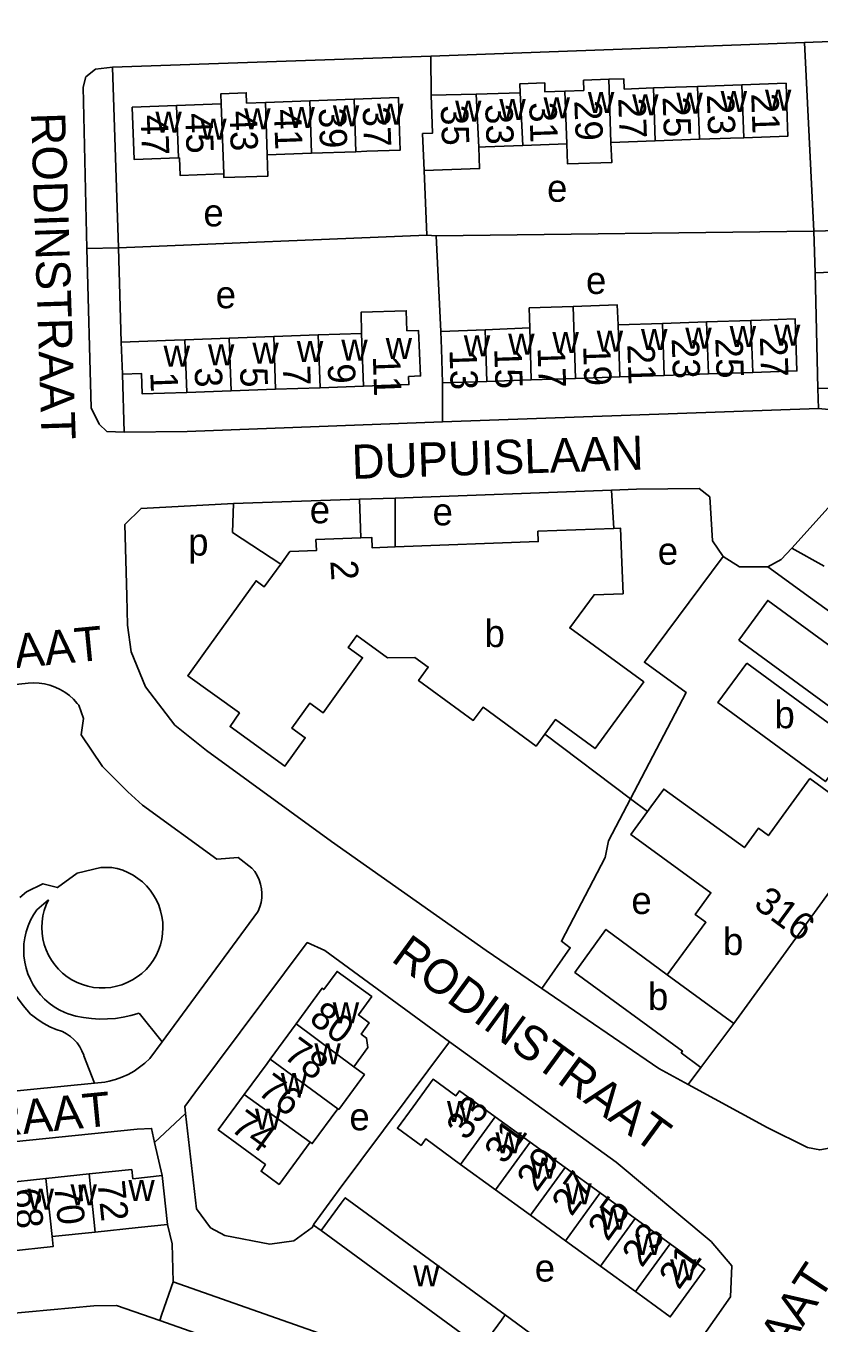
# Model space of a CAD drawing. Extents: x 159294 to 161936, y 384538 to 386517.
# Drawn here: x 160840.4 to 160956.5, y 385962 to 386151.8 of the extents above; entities that cross this region are included whole.
import ezdxf

# ---------------------------------------------------------------- set-up
doc = ezdxf.new("R2010")
doc.units = 0
for name, color, linetype in [('BLT_Basislijn', 7, 'Continuous'), ('BLT_Bebouwing', 7, 'Continuous'), ('BLT_Centroide', 7, 'Continuous'), ('BLT_Huisnummer', 7, 'Continuous'), ('BLT_Huisnummer_ tussenligend', 7, 'Continuous'), ('BLT_Onderverdeling_panden', 7, 'Continuous'), ('BLT_Straatnaam', 7, 'Continuous')]:
    doc.layers.add(name, color=color, linetype=linetype)

msp = doc.modelspace()

# ---------------------------------------------------------------- linework, layer by layer
at = {"layer": 'BLT_Basislijn'}
for p, q in [((160954.39, 386149.43), (161021.38, 386151.83)), ((160954.39, 386149.43), (160899.7, 386147.39)), ((160954.39, 386149.43), (160955.74, 386121.78)), ((160853.12, 386145.8), (160899.7, 386147.39)), ((160854, 386119.34), (160853.12, 386145.8)), ((160899.7, 386147.39), (160899.73, 386141.7)), ((160899.09, 386121.23), (160898.7, 386130.68)), ((160854, 386119.34), (160899.09, 386121.23)), ((160899.09, 386121.23), (160900.46, 386121.11)), ((160955.74, 386121.78), (160900.46, 386121.11)), ((160901.17, 386107.13), (160900.46, 386121.11)), ((160854, 386119.34), (160849.33, 386119.24)), ((160854, 386119.34), (160854.38, 386105.57)), ((160955.95, 386115.71), (160956.37, 386098.77)), ((160854.55, 386100.86), (160854.81, 386092.37)), ((160901.4, 386093.9), (160901.42, 386099.6)), ((160956.37, 386098.77), (160961.3, 386098.94)), ((160956.44, 386095.85), (160956.37, 386098.77)), ((160956.44, 386095.85), (160901.4, 386093.9)), ((160894.5, 386082.74), (160926.16, 386083.9)), ((160926.16, 386083.9), (160929.81, 386084.04)), ((160926.48, 386078.29), (160926.16, 386083.9)), ((160889.27, 386082.59), (160870.83, 386081.95)), ((160894.5, 386082.74), (160889.27, 386082.59)), ((160889.46, 386076.92), (160889.27, 386082.59)), ((160894.46, 386075.6), (160894.5, 386082.74)), ((160957.27, 386072.77), (160952.54, 386075.42)), ((160840.74, 386055.65), (160780.27, 386049.61)), ((160928.95, 386038.75), (160916.38, 386048.21)), ((160931.42, 386036.9), (160928.95, 386038.75)), ((160842.01, 386022.49), (160843.74, 386023.98)), ((160860.35, 386003.17), (160874.35, 386022.15)), ((160857.02, 386007.39), (160860.35, 386003.17)), ((160858.56, 386000.74), (160860.35, 386003.17)), ((160848.92, 386001.11), (160850.47, 385997.12)), ((160939.24, 385999.43), (160937.39, 385996.93)), ((160785.98, 385990.69), (160850.47, 385997.12)), ((160850.47, 385997.12), (160851.98, 385997.27)), ((160859.23, 385988.45), (160863.77, 385992.69)), ((160859.23, 385988.45), (160860.36, 385983.61)), ((160883.63, 385975.55), (160882.51, 385976.36))]:
    msp.add_line(p, q, dxfattribs=at)
for points in [[(160853.12, 386145.8), (160850.59, 386145.5), (160849.22, 386144.36), (160848.79, 386142.87), (160849.33, 386119.24)], [(160854.81, 386092.37), (160852.25, 386092.51), (160851.13, 386093.55), (160849.99, 386095.94), (160849.33, 386119.24)], [(160956.44, 386095.85), (160959.46, 386095.57), (160960.08, 386083.75), (160952.54, 386075.42)], [(160901.4, 386093.9), (160864.04, 386092.51), (160854.81, 386092.37)], [(160942.47, 386074.2), (160940.91, 386076.51), (160940.56, 386082.92), (160938.98, 386084.15), (160929.81, 386084.04)], [(160870.83, 386081.95), (160857.29, 386081.22), (160854.93, 386078.9), (160855.2, 386068.43)], [(160877.73, 386073.07), (160870.67, 386077.73), (160870.83, 386081.95)], [(160942.47, 386074.2), (160930.97, 386058.71), (160937.09, 386054.28), (160928.95, 386038.75)], [(160949.03, 386072.69), (160944.86, 386072.66), (160942.47, 386074.2)], [(160949.03, 386072.69), (160951, 386073.78), (160952.54, 386075.42)], [(160996.2, 386038.62), (160955.27, 386068.16), (160949.03, 386072.69)], [(160855.2, 386068.43), (160855.28, 386064.16), (160855.85, 386060.25), (160857.92, 386055.11), (160862.21, 386049.52), (160866.86, 386045.82), (160885.18, 386032.47), (160907.78, 386016.56), (160915.93, 386011)], [(160840.74, 386055.65), (160841.55, 386055.7), (160842.36, 386055.66), (160843.16, 386055.55), (160843.95, 386055.35), (160844.71, 386055.08), (160845.45, 386054.74), (160846.14, 386054.32), (160846.8, 386053.84), (160847.4, 386053.3), (160847.94, 386052.7), (160848.16, 386052.42)], [(160873.51, 386028.61), (160871.48, 386030.17), (160868.37, 386029.93), (160857.49, 386037.83), (160855.33, 386039.74), (160851.63, 386043.45), (160848.52, 386048.12), (160848.88, 386050.51), (160848.16, 386052.42)], [(160928.95, 386038.75), (160925.72, 386032.57), (160925.2, 386030.17), (160918.82, 386017.89), (160920.11, 386016.94), (160915.93, 386011)], [(160851.41, 386028.7), (160847.92, 386027.88), (160845.04, 386025.75), (160842.92, 386026.31), (160840.52, 386025.15), (160839.52, 386024.28)], [(160843.74, 386023.98), (160843.39, 386023.21), (160843.11, 386022.42), (160842.91, 386021.6), (160842.79, 386020.76), (160842.75, 386019.92), (160842.79, 386019.08), (160842.91, 386018.25), (160843.11, 386017.43), (160843.39, 386016.64), (160843.74, 386015.87), (160844.16, 386015.14), (160844.64, 386014.45), (160845.2, 386013.82), (160845.8, 386013.23), (160846.46, 386012.71), (160847.17, 386012.26), (160847.92, 386011.87), (160848.7, 386011.55), (160849.51, 386011.32), (160850.33, 386011.15), (160851.17, 386011.07), (160852.01, 386011.07), (160852.85, 386011.15), (160853.68, 386011.3), (160854.49, 386011.54), (160855.27, 386011.85), (160856.02, 386012.23), (160856.73, 386012.68), (160857.4, 386013.2), (160858.01, 386013.78), (160858.56, 386014.41), (160859.05, 386015.09), (160859.48, 386015.82), (160859.83, 386016.58), (160860.11, 386017.38), (160860.32, 386018.2), (160860.44, 386019.03), (160860.49, 386019.87), (160860.45, 386020.71), (160860.34, 386021.54), (160860.14, 386022.36), (160859.87, 386023.16), (160859.53, 386023.93), (160859.12, 386024.66), (160858.63, 386025.35), (160858.09, 386025.99), (160857.48, 386026.58), (160856.82, 386027.1), (160856.12, 386027.57), (160855.37, 386027.96), (160854.6, 386028.28), (160853.79, 386028.52), (160852.96, 386028.69), (160851.41, 386028.7)], [(160873.51, 386028.61), (160873.93, 386028.09), (160874.29, 386027.51), (160874.57, 386026.9), (160874.79, 386026.25), (160874.92, 386025.59), (160874.98, 386024.91), (160874.95, 386024.24), (160874.85, 386023.57), (160874.67, 386022.91), (160874.41, 386022.29), (160874.35, 386022.15)], [(160842.01, 386022.49), (160841.52, 386021.74), (160841.09, 386020.96), (160840.74, 386020.14), (160840.46, 386019.29), (160840.26, 386018.41), (160840.14, 386017.53), (160840.1, 386016.64), (160840.14, 386015.74), (160840.26, 386014.86), (160840.45, 386013.98), (160840.73, 386013.13), (160841.08, 386012.31), (160841.5, 386011.52), (160841.99, 386010.77), (160842.54, 386010.07), (160843.15, 386009.42), (160843.83, 386008.83), (160844.55, 386008.3), (160845.31, 386007.84), (160846.12, 386007.45), (160846.6, 386007.26)], [(160863.77, 385992.69), (160863.71, 385993.72), (160865.14, 385995.73), (160881.62, 386017.7), (160884.19, 386016.55), (160902.43, 386003.18)], [(160841.11, 386007.25), (160840.04, 386008.51), (160839.04, 386009.83), (160838.1, 386011.19), (160837.94, 386011.44)], [(160915.93, 386011), (160933.07, 385999.29), (160937.39, 385996.93)], [(160845.79, 386004.69), (160844.85, 386005), (160843.94, 386005.39), (160843.06, 386005.85), (160842.22, 386006.38), (160841.43, 386006.97), (160841.11, 386007.25)], [(160846.6, 386007.26), (160847.72, 386006.95), (160848.87, 386006.72), (160850.02, 386006.58), (160851.19, 386006.51), (160852.36, 386006.52), (160853.52, 386006.61), (160854.67, 386006.79), (160855.81, 386007.04), (160857.02, 386007.39)], [(160845.79, 386004.69), (160846.39, 386004.37), (160846.95, 386003.98), (160847.46, 386003.53), (160847.92, 386003.02), (160848.31, 386002.46), (160848.63, 386001.86), (160848.89, 386001.23), (160848.92, 386001.11)], [(160882.51, 385976.36), (160882.57, 385976.49), (160886.26, 385981.55), (160902.43, 386003.18)], [(160931.43, 385948.53), (160943.58, 385965.85), (160943.74, 385970.38), (160940.73, 385973.98), (160926.85, 385985.57), (160902.43, 386003.18)], [(160858.56, 386000.74), (160857.84, 386000.06), (160857.07, 385999.45), (160856.25, 385998.89), (160855.39, 385998.41), (160854.49, 385998), (160853.56, 385997.66), (160852.61, 385997.4), (160851.98, 385997.27)], [(160937.39, 385996.93), (160948.93, 385990.62), (160954.83, 385987.73), (160956.64, 385987.37), (160958.01, 385987.64), (160959.21, 385988.8)], [(160863.77, 385992.69), (160865.4, 385978.72), (160867.47, 385975.95), (160869.54, 385974.84), (160876.12, 385973.59), (160879.64, 385974.04), (160882.34, 385976.01), (160882.51, 385976.36)], [(160859.23, 385988.45), (160858.82, 385990.52), (160856.7, 385990.38), (160780.73, 385982.66)], [(160861.14, 385976.46), (160861.84, 385973.61), (160861.99, 385968.05)], [(160785.58, 385952.89), (160828.14, 385962.5), (160850.38, 385964.54), (160853.69, 385964.6), (160860.01, 385962.42)], [(160910.6, 385963.24), (160917.6, 385958.08)]]:
    msp.add_lwpolyline(points, dxfattribs=at)
at = {"layer": 'BLT_Bebouwing'}
for p, q in [((160912.79, 386142.06), (160906.35, 386141.83)), ((160922.1, 386142.39), (160919.31, 386142.29)), ((160932.27, 386142.75), (160928, 386142.6)), ((160938.75, 386142.98), (160932.27, 386142.75)), ((160945.23, 386143.21), (160938.75, 386142.98)), ((160868.99, 386140.42), (160862.49, 386140.18)), ((160881.97, 386140.89), (160875.48, 386140.65)), ((160888.46, 386141.12), (160881.97, 386140.89)), ((160906.35, 386141.83), (160899.73, 386141.7)), ((160919.59, 386134.56), (160913.17, 386134.33)), ((160932.54, 386135.02), (160926.07, 386134.79)), ((160939.02, 386135.25), (160932.54, 386135.02)), ((160882.24, 386133.2), (160875.75, 386132.96)), ((160888.74, 386133.43), (160882.24, 386133.2)), ((160976.87, 386122.51), (160955.74, 386121.78)), ((160955.74, 386121.78), (160955.95, 386115.71)), ((160955.95, 386115.71), (160972.47, 386116.29)), ((160933.59, 386108.3), (160927.1, 386108.09)), ((160940.07, 386108.53), (160933.59, 386108.3)), ((160946.55, 386108.74), (160940.07, 386108.53)), ((160863.69, 386105.92), (160870.19, 386106.15)), ((160870.19, 386106.15), (160876.7, 386106.38)), ((160876.7, 386106.38), (160883.2, 386106.61)), ((160883.2, 386106.61), (160889.57, 386106.83)), ((160907.65, 386107.35), (160901.17, 386107.13)), ((160854.55, 386100.86), (160854.38, 386105.57)), ((160920.88, 386100.26), (160914.39, 386100.04)), ((160927.36, 386100.48), (160920.88, 386100.26)), ((160933.84, 386100.7), (160927.36, 386100.48)), ((160940.33, 386100.92), (160933.84, 386100.7)), ((160946.81, 386101.14), (160940.33, 386100.92)), ((160870.46, 386098.44), (160863.96, 386098.21)), ((160876.97, 386098.67), (160870.46, 386098.44)), ((160883.48, 386098.9), (160876.97, 386098.67)), ((160889.86, 386099.12), (160883.48, 386098.9)), ((160907.91, 386099.82), (160901.42, 386099.6)), ((160914.39, 386100.04), (160907.91, 386099.82)), ((160876.19, 386000.64), (160879.99, 386005.83)), ((160939.24, 385999.43), (160944.04, 386005.85)), ((160914.25, 385988.5), (160909.14, 385992.22)), ((160919.37, 385984.78), (160914.25, 385988.5)), ((160909.18, 385981.52), (160904.06, 385985.24)), ((160924.48, 385981.06), (160919.37, 385984.78)), ((160843.36, 385983.18), (160837.06, 385982.52)), ((160849.67, 385983.84), (160843.36, 385983.18)), ((160860.36, 385983.61), (160856.07, 385983.14)), ((160861.14, 385976.46), (160860.36, 385983.61)), ((160914.29, 385977.8), (160909.18, 385981.52)), ((160929.6, 385977.34), (160924.48, 385981.06)), ((160919.41, 385974.08), (160914.29, 385977.8)), ((160934.71, 385973.62), (160929.6, 385977.34)), ((160844.25, 385974.68), (160850.56, 385975.35)), ((160850.56, 385975.35), (160856.86, 385976.01)), ((160856.86, 385976.01), (160861.14, 385976.46)), ((160883.63, 385975.55), (160907.08, 385958.42)), ((160924.52, 385970.36), (160919.41, 385974.08)), ((160929.64, 385966.64), (160924.52, 385970.36))]:
    msp.add_line(p, q, dxfattribs=at)
for points in [[(160925.74, 386144.02), (160922.05, 386143.89), (160922.1, 386142.39)], [(160928, 386142.6), (160927.95, 386144.1), (160925.74, 386144.02)], [(160875.48, 386140.65), (160872.74, 386140.55), (160872.69, 386142.05), (160868.98, 386141.92), (160868.99, 386140.42)], [(160919.31, 386142.29), (160916.41, 386142.18), (160916.37, 386143.49), (160912.73, 386143.37), (160912.79, 386142.06)], [(160945.5, 386135.48), (160951.98, 386135.71), (160951.88, 386138.44), (160951.7, 386143.44), (160945.23, 386143.21)], [(160862.49, 386140.18), (160856, 386139.94), (160856.27, 386132.29), (160862.77, 386132.52)], [(160888.46, 386141.12), (160894.95, 386141.36), (160895.13, 386136.36), (160895.22, 386133.67), (160890.34, 386133.49), (160888.74, 386133.43)], [(160899.73, 386141.7), (160899.94, 386136.14), (160898.48, 386136.08), (160898.7, 386130.68)], [(160913.17, 386134.33), (160907.7, 386134.13), (160906.73, 386134.1)], [(160926.07, 386134.79), (160926.2, 386131.86), (160919.72, 386131.64), (160919.59, 386134.56)], [(160945.5, 386135.48), (160943.56, 386135.41), (160939.02, 386135.25)], [(160862.77, 386132.52), (160862.9, 386132.53), (160863, 386129.95), (160867.99, 386130.13), (160869.39, 386130.18)], [(160875.75, 386132.96), (160875.86, 386129.87), (160869.41, 386129.63), (160869.39, 386130.18)], [(160906.73, 386134.1), (160906.84, 386130.97), (160898.7, 386130.68)], [(160889.57, 386106.83), (160889.48, 386109.93), (160896.1, 386110.16), (160896.21, 386107.22), (160897.88, 386107.28), (160898.19, 386100.61), (160896.44, 386100.53), (160896.48, 386099.36), (160889.86, 386099.12)], [(160920.54, 386110.8), (160914.11, 386110.58), (160914.21, 386107.65)], [(160927.1, 386108.09), (160926.99, 386111.02), (160920.54, 386110.8)], [(160946.81, 386101.14), (160953.29, 386101.36), (160953.04, 386108.97), (160948.04, 386108.8), (160946.55, 386108.74)], [(160854.38, 386105.57), (160862.18, 386105.87), (160863.69, 386105.92)], [(160901.17, 386107.13), (160901.25, 386104.6), (160901.42, 386099.6)], [(160914.21, 386107.65), (160910.87, 386107.53), (160907.65, 386107.35)], [(160863.96, 386098.21), (160857.46, 386097.98), (160857.35, 386100.96), (160854.55, 386100.86)], [(160894.46, 386075.6), (160915.42, 386076.38), (160915.37, 386077.88), (160926.48, 386078.29)], [(160926.48, 386078.29), (160927.48, 386078.32), (160927.66, 386073.33), (160927.83, 386068.75), (160923.59, 386068.61), (160920.03, 386063.74), (160930.86, 386055.84), (160923.75, 386046.1), (160917.93, 386050.34), (160916.38, 386048.21)], [(160877.73, 386073.07), (160879.08, 386074.93), (160882.95, 386075.07), (160882.89, 386076.68), (160889.46, 386076.92)], [(160889.46, 386076.92), (160891.05, 386076.98), (160891.11, 386075.48), (160894.46, 386075.6)], [(160866.45, 386059.99), (160874.11, 386070.65), (160875.32, 386069.78), (160877.73, 386073.07)], [(160916.38, 386048.21), (160915.11, 386046.46), (160907.34, 386052.14), (160905.92, 386050.2), (160897.9, 386056.05), (160899.33, 386058.01), (160897.37, 386059.43), (160893.38, 386059.35), (160888.85, 386062.66), (160887.59, 386060.89), (160889.7, 386059.37), (160883.93, 386051.32), (160881.98, 386052.72), (160879.36, 386049.07), (160881.31, 386047.67), (160878.34, 386043.52), (160870.31, 386049.31), (160871.69, 386051.3), (160864.12, 386056.74), (160866.45, 386059.99)], [(160955.19, 386041.7), (160951.28, 386036.33), (160949.12, 386033.36), (160947.64, 386034.43), (160945.59, 386031.61), (160933.8, 386040.17), (160931.91, 386037.57), (160931.42, 386036.9)], [(160944.04, 386005.85), (160964.93, 386034.61), (160955.19, 386041.7)], [(160931.42, 386036.9), (160928.97, 386033.52), (160940.7, 386025), (160938.39, 386021.82), (160939.96, 386020.68), (160934.28, 386012.99)], [(160934.28, 386012.99), (160925.33, 386019.62), (160920.78, 386013.33), (160936.53, 386001.82), (160936.35, 386001.58), (160939.24, 385999.43)], [(160879.99, 386005.83), (160883.79, 386011.01), (160884.03, 386010.83), (160885.98, 386013.49), (160891.04, 386009.79), (160889.09, 386007.12), (160890.69, 386005.95), (160889.5, 386004.32), (160890.29, 386003.73), (160890.48, 386002.33), (160888.42, 385999.53)], [(160876.19, 386000.64), (160875.72, 386000), (160872.39, 385995.46)], [(160886.08, 385993.39), (160886.23, 385993.28), (160889.97, 385998.39), (160888.42, 385999.53)], [(160904.06, 385985.24), (160898.95, 385988.97), (160898.26, 385988.03), (160894.81, 385990.54), (160897.09, 385993.67), (160900.03, 385997.71), (160903.36, 385995.29), (160903.9, 385996.03), (160909.14, 385992.22)], [(160872.39, 385995.46), (160868.59, 385990.28), (160875.49, 385985.22), (160874.84, 385984.25), (160877.48, 385982.32), (160882.02, 385988.51)], [(160882.02, 385988.51), (160882.33, 385988.28), (160886.08, 385993.39)], [(160856.07, 385983.14), (160855.93, 385984.49), (160849.67, 385983.84)], [(160910.6, 385963.24), (160887.16, 385980.37), (160886.58, 385979.59), (160883.63, 385975.55)], [(160837.95, 385974.02), (160838.1, 385972.56), (160844.4, 385973.22), (160844.25, 385974.68)], [(160934.71, 385973.62), (160939.83, 385969.9), (160934.75, 385962.92), (160930.71, 385965.86), (160929.64, 385966.64)], [(160860.01, 385962.42), (160860.33, 385963.33), (160861.99, 385968.05)], [(160861.99, 385968.05), (160894.05, 385956.77), (160892.07, 385951.15)], [(160892.07, 385951.15), (160887.35, 385952.8), (160860.01, 385962.42)], [(160907.08, 385958.42), (160910.03, 385962.45), (160910.6, 385963.24)]]:
    msp.add_lwpolyline(points, dxfattribs=at)
for points in [[(160944.77, 386061.96), (160976.24, 386038.93), (160980.49, 386044.74), (160949.02, 386067.77)], [(160945.97, 386058.59), (160941.73, 386052.81), (160957.47, 386041.26), (160961.71, 386047.04)]]:
    msp.add_lwpolyline(points, close=True, dxfattribs=at)
at = {"layer": 'BLT_Onderverdeling_panden'}
for p, q in [((160926.07, 386134.79), (160925.74, 386144.02)), ((160913.17, 386134.33), (160912.79, 386142.06)), ((160919.59, 386134.56), (160919.31, 386142.29)), ((160932.54, 386135.02), (160932.27, 386142.75)), ((160939.02, 386135.25), (160938.75, 386142.98)), ((160945.5, 386135.48), (160945.23, 386143.21)), ((160862.77, 386132.52), (160862.49, 386140.18)), ((160869.39, 386130.18), (160868.99, 386140.42)), ((160875.75, 386132.96), (160875.48, 386140.65)), ((160882.24, 386133.2), (160881.97, 386140.89)), ((160888.74, 386133.43), (160888.46, 386141.12)), ((160906.73, 386134.1), (160906.35, 386141.83)), ((160920.88, 386100.26), (160920.54, 386110.8)), ((160927.36, 386100.48), (160927.1, 386108.09)), ((160933.84, 386100.7), (160933.59, 386108.3)), ((160940.33, 386100.92), (160940.07, 386108.53)), ((160946.81, 386101.14), (160946.55, 386108.74)), ((160863.96, 386098.21), (160863.69, 386105.92)), ((160870.46, 386098.44), (160870.19, 386106.15)), ((160876.97, 386098.67), (160876.7, 386106.38)), ((160883.48, 386098.9), (160883.2, 386106.61)), ((160889.86, 386099.12), (160889.57, 386106.83)), ((160907.91, 386099.82), (160907.65, 386107.35)), ((160914.39, 386100.04), (160914.21, 386107.65)), ((160888.42, 385999.53), (160879.99, 386005.83)), ((160886.08, 385993.39), (160876.19, 386000.64)), ((160882.02, 385988.51), (160872.39, 385995.46)), ((160904.06, 385985.24), (160909.14, 385992.22)), ((160909.18, 385981.52), (160914.25, 385988.5)), ((160914.29, 385977.8), (160919.37, 385984.78)), ((160844.25, 385974.68), (160843.36, 385983.18)), ((160850.56, 385975.35), (160849.67, 385983.84)), ((160919.41, 385974.08), (160924.48, 385981.06)), ((160924.52, 385970.36), (160929.6, 385977.34)), ((160929.64, 385966.64), (160934.71, 385973.62))]:
    msp.add_line(p, q, dxfattribs=at)
msp.add_lwpolyline([(160934.28, 386012.99), (160944.04, 386005.85)], dxfattribs=at)

# ---------------------------------------------------------------- texts
at = {"layer": 'BLT_Centroide'}
for s, p in [('w', (160922.69, 386139.08)), ('w', (160935.64, 386139)), ('w', (160942.12, 386139.22)), ('w', (160948.61, 386139.45)), ('w', (160885.36, 386137.16)), ('w', (160891.84, 386137.39)), ('w', (160903.25, 386137.84)), ('w', (160909.73, 386138.08)), ('w', (160916.2, 386138.31)), ('w', (160929.17, 386138.77)), ('w', (160859.38, 386136.23)), ('w', (160865.94, 386135.19)), ('w', (160872.38, 386136.69)), ('w', (160878.86, 386136.92)), ('e', (160916.72, 386126.1)), ('e', (160866.41, 386122.5)), ('e', (160922.41, 386112.61)), ('e', (160868.21, 386110.52)), ('w', (160943.44, 386104.83)), ('w', (160949.92, 386105.05)), ('w', (160886.59, 386102.86)), ('w', (160893.09, 386103.11)), ('w', (160904.53, 386103.47)), ('w', (160911.02, 386103.73)), ('w', (160917.5, 386103.95)), ('w', (160923.98, 386104.17)), ('w', (160930.47, 386104.39)), ('w', (160936.95, 386104.61)), ('w', (160860.58, 386101.95)), ('w', (160867.08, 386102.17)), ('w', (160873.58, 386102.42)), ('w', (160880.09, 386102.64)), ('e', (160881.98, 386079.05)), ('e', (160899.95, 386078.75)), ('p', (160864.18, 386074.33)), ('e', (160932.92, 386073)), ('b', (160907.56, 386060.94)), ('b', (160950, 386049.07)), ('e', (160929.06, 386021.88)), ('b', (160942.47, 386015.88)), ('b', (160931.49, 386007.83)), ('w', (160885.34, 386005.88)), ('w', (160882.65, 385999.88)), ('w', (160877.74, 385995.53)), ('w', (160902.05, 385991.47)), ('w', (160873.95, 385990.34)), ('e', (160887.78, 385990.23)), ('w', (160909.16, 385986.88)), ('w', (160914.27, 385983.16)), ('w', (160855.42, 385979.91)), ('w', (160919.39, 385979.42)), ('w', (160840.66, 385978.61)), ('w', (160846.95, 385979.27)), ('w', (160924.5, 385975.7)), ('w', (160929.61, 385971.98)), ('e', (160914.92, 385968.1)), ('w', (160934.73, 385968.27)), ('w', (160897.12, 385967.41))]:
    msp.add_text(s, height=4, dxfattribs=at).set_placement(p)
at = {"layer": 'BLT_Huisnummer'}
for s, rotation, p in [('35', 272.0459, (160901.14, 386140.2)), ('29', 272.0459, (160920.7, 386140.89)), ('25', 272.0459, (160933.62, 386141.43)), ('21', 272.0459, (160946.59, 386141.93)), ('47', 272.0459, (160857.22, 386138.78)), ('41', 272.0459, (160876.73, 386139.6)), ('37', 272.0459, (160889.71, 386139.99)), ('27', 271.9366, (160947.86, 386106.33)), ('13', 271.9366, (160902.42, 386104.45)), ('17', 271.9366, (160915.32, 386104.74)), ('21', 271.9366, (160928.46, 386105.23)), ('11', 272.0139, (160891.21, 386103.51)), ('1', 272.0136, (160858.63, 386101.17)), ('5', 272.0136, (160871.77, 386101.85)), ('2', 273.7353, (160884.98, 386073.56)), ('316', 323.6438, (160946.77, 386022.99)), ('80', 323.7566, (160881.71, 386006.17)), ('33', 53.9668, (160904.91, 385988.59)), ('74', 323.7526, (160870.19, 385990.3)), ('29', 53.9668, (160915.2, 385981.07)), ('72', 275.9596, (160850.89, 385982.68)), ('68', 275.9596, (160838.46, 385981.61)), ('25', 53.9668, (160925.59, 385973.85)), ('21', 53.9668, (160936.01, 385966.77))]:
    msp.add_text(s, height=4, rotation=rotation, dxfattribs=at).set_placement(p)
at = {"layer": 'BLT_Huisnummer_ tussenligend'}
for s, rotation, p in [('33', 272.0459, (160907.65, 386140.35)), ('31', 272.0459, (160914.09, 386140.63)), ('27', 272.0459, (160927.13, 386141.24)), ('23', 272.0459, (160940.09, 386141.78)), ('45', 272.0459, (160863.74, 386139.04)), ('43', 272.0459, (160870.22, 386139.38)), ('39', 272.0459, (160883.28, 386139.79)), ('23', 271.9366, (160934.95, 386106.08)), ('25', 271.9366, (160941.34, 386106.14)), ('15', 271.9366, (160908.98, 386104.62)), ('19', 271.9366, (160921.99, 386105.02)), ('9', 272.0136, (160884.6, 386102.38)), ('3', 272.0136, (160865.12, 386101.85)), ('7', 272.0136, (160878.04, 386102.1)), ('78', 323.7526, (160877.95, 386000.92)), ('76', 323.7526, (160874.14, 385995.64)), ('31', 53.9668, (160910.46, 385985.11)), ('27', 53.9668, (160920.31, 385977.51)), ('70', 275.9596, (160844.54, 385982.15)), ('23', 53.9668, (160930.6, 385970.01))]:
    msp.add_text(s, height=4, rotation=rotation, dxfattribs=at).set_placement(p)
at = {"layer": 'BLT_Straatnaam'}
for s, rotation, p in [('RODINSTRAAT', 271.8608, (160841.17, 386139.1)), ('DUPUISLAAN', 1.8392, (160888.19, 386085.54)), ('TETRODESTRAAT', 5.5777, (160793.8, 386053.43)), ('RODINSTRAAT', 323.7598, (160893.71, 386015.1)), ('TETRODESTRAAT', 5.5777, (160794.96, 385985.28)), ('WOENSELSESTRAAT', 56.7863, (160921.17, 385911.03))]:
    msp.add_text(s, height=5, rotation=rotation, dxfattribs=at).set_placement(p)

doc.saveas('drawing.dxf')
